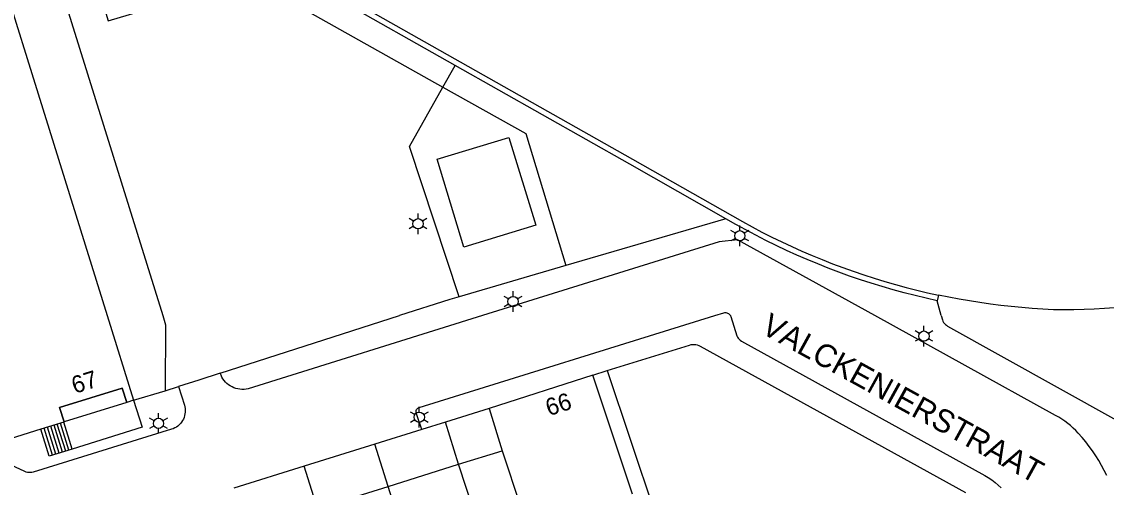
# Model space of a CAD drawing. Extents: x 122462 to 123306, y 485548 to 486417.
# Drawn here: x 122830.1 to 122924.9, y 486235 to 486275.7 of the extents above; entities that cross this region are included whole.
import ezdxf

# ---------------------------------------------------------------- set-up
doc = ezdxf.new("R2010")
doc.units = 0
for name, color, linetype in [('B-WE-IE-MEUBILAIR_WEGMEUBILAIR_VERKEERSBORD-S', 7, 'Continuous'), ('Level 1', 7, 'Continuous'), ('Level 10', 7, 'Continuous'), ('Level 15', 7, 'Continuous'), ('Level 16', 7, 'Continuous'), ('Level 17', 7, 'Continuous'), ('Level 19', 7, 'Continuous'), ('Level 2', 7, 'Continuous'), ('Level 22', 7, 'Continuous'), ('Level 30', 7, 'Continuous'), ('Level 31', 7, 'Continuous'), ('Level 33', 7, 'Continuous'), ('Level 4', 7, 'Continuous'), ('Level 50', 7, 'Continuous'), ('N werkgrens', 7, 'Continuous'), ('N-WE-GR-BOOM_DOORWORTELBARE RUIMTE-G', 7, 'Continuous')]:
    doc.layers.add(name, color=color, linetype=linetype)

msp = doc.modelspace()

# ---------------------------------------------------------------- linework, layer by layer
at = {"layer": 'Level 1'}
for p, q in [((122879.979, 486244.799), (122870.92, 486241.87)), ((122883.455, 486234.392), (122879.979, 486244.799)), ((122870.92, 486241.87), (122867.101, 486240.678)), ((122833.729, 486240.684), (122831.732, 486240.061)), ((122867.101, 486240.678), (122865.024, 486240.029)), ((122831.732, 486240.061), (122790.377, 486227.155)), ((122865.024, 486240.029), (122860.929, 486238.751)), ((122860.929, 486238.751), (122854.758, 486236.824)), ((122868.252, 486236.991), (122872.073, 486238.184)), ((122854.758, 486236.824), (122848.586, 486234.897)), ((122862.08, 486235.064), (122868.252, 486236.991)), ((122855.909, 486233.137), (122862.08, 486235.064))]:
    msp.add_line(p, q, dxfattribs=at)
for points in [[(122812.689, 486290.932), (122813.997, 486291.34), (122812.84, 486295.059), (122822.539, 486298.079), (122837.53, 486250)], [(122837.53, 486250), (122839.84, 486242.59)], [(122839.84, 486242.59), (122839.231, 486242.401), (122838.837, 486243.661), (122833.368, 486241.954), (122833.761, 486240.694), (122833.729, 486240.684)], [(122872.073, 486238.184), (122873.665, 486233.338), (122876.659, 486232.032)]]:
    msp.add_lwpolyline(points, dxfattribs=at)
at = {"layer": 'Level 10'}
msp.add_lwpolyline([(122833.761, 486240.694), (122833.368, 486241.954), (122838.837, 486243.661), (122839.231, 486242.401), (122833.761, 486240.694)], dxfattribs=at)
at = {"layer": 'Level 15'}
for p, q in [((122867.958, 486271.887), (122836.433, 486289.708)), ((122910.209, 486251.795), (122910.105, 486251.306))]:
    msp.add_line(p, q, dxfattribs=at)
for points in [[(122836.678, 486290.144), (122855.323, 486279.604), (122883.469, 486263.694), (122893.071, 486258.228), (122893.919, 486257.764), (122894.775, 486257.313), (122895.637, 486256.875), (122896.507, 486256.452), (122897.382, 486256.042), (122898.265, 486255.646), (122899.153, 486255.263), (122900.047, 486254.895), (122900.947, 486254.541), (122901.852, 486254.201), (122902.763, 486253.876), (122903.679, 486253.565), (122904.599, 486253.268), (122905.524, 486252.986), (122906.453, 486252.718), (122907.387, 486252.465), (122908.324, 486252.227), (122909.265, 486252.004), (122910.209, 486251.795)], [(122891.627, 486258.474), (122883.222, 486263.259), (122867.958, 486271.887)], [(122910.105, 486251.306), (122909.133, 486251.521), (122908.165, 486251.751), (122907.201, 486251.997), (122906.24, 486252.259), (122905.284, 486252.536), (122904.333, 486252.828), (122903.386, 486253.135), (122902.445, 486253.457), (122901.509, 486253.795), (122900.578, 486254.147), (122899.653, 486254.515), (122898.734, 486254.897), (122897.821, 486255.294), (122896.915, 486255.705), (122896.016, 486256.131), (122895.123, 486256.571), (122894.238, 486257.026), (122893.36, 486257.495), (122892.489, 486257.977), (122891.627, 486258.474)]]:
    msp.add_lwpolyline(points, dxfattribs=at)
at = {"layer": 'Level 16'}
msp.add_lwpolyline([(122925.614, 486250.679), (122924.723, 486250.613), (122923.83, 486250.563), (122922.937, 486250.527), (122922.043, 486250.507), (122921.149, 486250.502), (122920.255, 486250.513), (122919.335, 486250.561), (122918.415, 486250.622), (122917.496, 486250.698), (122916.579, 486250.787), (122915.663, 486250.89), (122914.749, 486251.006), (122913.836, 486251.137), (122912.926, 486251.281), (122912.018, 486251.439), (122911.112, 486251.61), (122910.209, 486251.795)], dxfattribs=at)
at = {"layer": 'Level 17'}
for p, q in [((122891.627, 486258.474), (122877.636, 486254.383)), ((122877.636, 486254.383), (122868.295, 486251.652)), ((122879.979, 486244.799), (122881.247, 486245.194)), ((122881.247, 486245.194), (122889.502, 486220.46)), ((122839.84, 486242.59), (122842.607, 486243.41)), ((122842.607, 486243.41), (122843.775, 486243.786))]:
    msp.add_line(p, q, dxfattribs=at)
for points in [[(122904.656, 486250), (122892.648, 486256.63), (122891.023, 486256.45), (122870.345, 486250)], [(122868.295, 486251.652), (122867.49, 486251.417), (122863.087, 486250)], [(122910.455, 486250), (122910.105, 486251.306)], [(122847.418, 486244.958), (122863.087, 486250)], [(122870.345, 486250), (122849.844, 486243.605), (122849.668, 486243.569), (122849.489, 486243.549), (122849.309, 486243.545), (122849.13, 486243.557), (122848.952, 486243.585), (122848.777, 486243.628), (122848.607, 486243.686), (122848.443, 486243.76), (122848.286, 486243.847), (122848.137, 486243.948), (122847.998, 486244.062), (122847.869, 486244.188), (122847.752, 486244.325), (122847.648, 486244.471), (122847.557, 486244.627), (122847.48, 486244.789), (122847.418, 486244.958)], [(122865.024, 486240.029), (122864.551, 486241.491), (122864.539, 486241.564), (122864.541, 486241.638), (122864.556, 486241.71), (122864.584, 486241.778), (122864.624, 486241.84), (122864.675, 486241.894), (122864.734, 486241.937), (122864.801, 486241.969), (122890.654, 486250)], [(122890.654, 486250), (122891.433, 486250.242), (122891.518, 486250.26), (122891.605, 486250.264), (122891.692, 486250.252), (122891.775, 486250.226), (122891.852, 486250.185), (122891.921, 486250.132), (122891.98, 486250.067), (122892.023, 486250)], [(122892.023, 486250), (122892.027, 486249.994), (122892.06, 486249.913), (122892.581, 486248.241), (122892.636, 486248.128), (122892.704, 486248.023), (122892.785, 486247.928), (122892.877, 486247.843), (122892.979, 486247.771), (122914.264, 486236.023), (122914.57, 486235.832), (122914.867, 486235.628), (122915.154, 486235.41), (122915.432, 486235.181), (122915.699, 486234.939)], [(122924.936, 486236.007), (122924.712, 486236.453), (122924.473, 486236.891), (122924.221, 486237.322), (122923.956, 486237.744), (122923.677, 486238.158), (122923.386, 486238.563), (122923.082, 486238.959), (122922.766, 486239.345), (122922.438, 486239.721), (122922.219, 486239.949), (122921.99, 486240.167), (122921.754, 486240.377), (122921.509, 486240.577), (122921.256, 486240.767), (122920.996, 486240.947), (122920.729, 486241.117), (122920.456, 486241.276), (122904.656, 486250)], [(122910.455, 486250), (122910.556, 486249.622), (122910.603, 486249.513), (122910.663, 486249.41), (122910.735, 486249.314), (122910.817, 486249.228), (122910.909, 486249.153), (122911.01, 486249.089), (122935.361, 486235.531), (122935.611, 486235.521), (122943.888, 486238.247), (122979.58, 486250)], [(122881.247, 486245.194), (122888.439, 486247.429), (122888.573, 486247.462), (122888.709, 486247.48), (122888.847, 486247.482), (122888.983, 486247.468), (122889.118, 486247.438), (122889.248, 486247.393), (122889.372, 486247.334), (122912.578, 486234.533)], [(122843.775, 486243.786), (122844.273, 486242.178), (122844.312, 486242.026), (122844.338, 486241.871), (122844.348, 486241.715), (122844.345, 486241.558), (122844.327, 486241.402), (122844.294, 486241.249), (122844.248, 486241.099), (122844.188, 486240.954), (122844.115, 486240.815), (122844.029, 486240.684), (122843.932, 486240.561), (122843.823, 486240.447), (122843.705, 486240.344), (122843.578, 486240.253), (122843.442, 486240.173), (122843.301, 486240.106), (122843.153, 486240.053), (122831.042, 486236.307), (122830.923, 486236.278), (122830.802, 486236.264), (122830.679, 486236.265), (122830.558, 486236.281), (122830.44, 486236.311), (122830.326, 486236.356), (122828.76, 486237.081)]]:
    msp.add_lwpolyline(points, dxfattribs=at)
at = {"layer": 'Level 19'}
for p, q in [((122870.987, 486228.593), (122868.252, 486236.991)), ((122864.849, 486226.571), (122862.08, 486235.064))]:
    msp.add_line(p, q, dxfattribs=at)
for points in [[(122812.689, 486290.932), (122811.066, 486296.154), (122811.055, 486296.241), (122811.056, 486296.329), (122811.071, 486296.416), (122811.098, 486296.5), (122811.137, 486296.579), (122811.188, 486296.651), (122811.248, 486296.716), (122811.317, 486296.77), (122811.394, 486296.814), (122811.476, 486296.846), (122821.147, 486299.857), (122829.212, 486292.307), (122842.386, 486250)], [(122835.912, 486289.579), (122834.786, 486285.099), (122837.618, 486275.774), (122849.999, 486279.483), (122866.887, 486269.993)], [(122866.887, 486269.993), (122874.124, 486265.927), (122877.636, 486254.383)], [(122842.386, 486250), (122842.634, 486249.204), (122842.607, 486243.41)]]:
    msp.add_lwpolyline(points, dxfattribs=at)
at = {"layer": 'Level 2'}
msp.add_lwpolyline([(122868.719, 486255.989), (122866.38, 486263.679), (122872.657, 486265.591), (122874.999, 486257.901), (122868.719, 486255.989)], dxfattribs=at)
at = {"layer": 'Level 22'}
msp.add_lwpolyline([(122839.84, 486242.59), (122840.577, 486240.234), (122834.465, 486238.326)], dxfattribs=at)
at = {"layer": 'Level 30'}
msp.add_line((122834.465, 486238.326), (122833.729, 486240.684), dxfattribs=at)
at = {"layer": 'Level 31'}
msp.add_lwpolyline([(122834.465, 486238.326), (122832.467, 486237.703), (122831.732, 486240.061)], dxfattribs=at)
at = {"layer": 'Level 33'}
for p, q in [((122833.612, 486238.061), (122832.876, 486240.418)), ((122833.896, 486238.149), (122833.16, 486240.506)), ((122834.181, 486238.238), (122833.445, 486240.595)), ((122832.758, 486237.794), (122832.022, 486240.151)), ((122833.043, 486237.883), (122832.307, 486240.24)), ((122833.327, 486237.972), (122832.591, 486240.329))]:
    msp.add_line(p, q, dxfattribs=at)
at = {"layer": 'Level 4'}
for p, q in [((122870.92, 486241.87), (122872.073, 486238.184)), ((122868.252, 486236.991), (122867.101, 486240.678)), ((122862.08, 486235.064), (122860.929, 486238.751)), ((122855.909, 486233.137), (122854.758, 486236.824))]:
    msp.add_line(p, q, dxfattribs=at)
at = {"layer": 'Level 50'}
for p, q in [((122864.316, 486258.26), (122863.926, 486258.485)), ((122864.706, 486258.485), (122864.706, 486258.935)), ((122865.485, 486258.485), (122865.095, 486258.26)), ((122864.316, 486257.81), (122863.926, 486257.585)), ((122864.706, 486257.135), (122864.706, 486257.585)), ((122865.485, 486257.585), (122865.095, 486257.81)), ((122892.452, 486257.206), (122892.062, 486257.431)), ((122892.842, 486257.431), (122892.842, 486257.881)), ((122893.621, 486257.431), (122893.231, 486257.206)), ((122892.452, 486256.756), (122892.062, 486256.531)), ((122892.842, 486256.081), (122892.842, 486256.531)), ((122893.621, 486256.531), (122893.231, 486256.756)), ((122873.013, 486251.68), (122873.013, 486252.13)), ((122872.623, 486251.455), (122872.233, 486251.68)), ((122872.623, 486251.005), (122872.233, 486250.78)), ((122873.792, 486251.68), (122873.402, 486251.455)), ((122873.792, 486250.78), (122873.402, 486251.005)), ((122873.013, 486250.33), (122873.013, 486250.78)), ((122908.945, 486248.658), (122908.945, 486249.108)), ((122908.555, 486248.433), (122908.165, 486248.658)), ((122908.555, 486247.983), (122908.165, 486247.758)), ((122909.724, 486248.658), (122909.334, 486248.433)), ((122909.724, 486247.758), (122909.334, 486247.983)), ((122908.945, 486247.308), (122908.945, 486247.758)), ((122842.014, 486241.025), (122842.014, 486241.475)), ((122864.423, 486241.338), (122864.033, 486241.563)), ((122864.813, 486241.563), (122864.813, 486242.013)), ((122865.592, 486241.563), (122865.202, 486241.338)), ((122841.624, 486240.8), (122841.234, 486241.025)), ((122842.793, 486241.025), (122842.403, 486240.8)), ((122864.423, 486240.888), (122864.033, 486240.663)), ((122864.813, 486240.213), (122864.813, 486240.663)), ((122865.592, 486240.663), (122865.202, 486240.888)), ((122841.624, 486240.35), (122841.234, 486240.125)), ((122842.014, 486239.675), (122842.014, 486240.125)), ((122842.793, 486240.125), (122842.403, 486240.35))]:
    msp.add_line(p, q, dxfattribs=at)
for centre in [(122864.706, 486258.035), (122892.842, 486256.981), (122873.013, 486251.23), (122908.945, 486248.208), (122864.813, 486241.113), (122842.014, 486240.575)]:
    msp.add_circle(centre, 0.45, dxfattribs=at)
at = {"layer": 'N werkgrens'}
msp.add_line((122866.887, 486269.993), (122867.958, 486271.887), dxfattribs=at)
for points in [[(122868.295, 486251.652), (122863.953, 486264.802), (122866.887, 486269.993)], [(122847.418, 486244.958), (122845.538, 486244.353), (122843.775, 486243.786)]]:
    msp.add_lwpolyline(points, dxfattribs=at)

# ---------------------------------------------------------------- texts
at = {"layer": 'B-WE-IE-MEUBILAIR_WEGMEUBILAIR_VERKEERSBORD-S'}
for s, rotation, p in [('67', 17.33856, (122834.687, 486243.151)), ('66', 17.93852, (122876.146, 486241.196))]:
    msp.add_text(s, height=1.5, rotation=rotation, dxfattribs=at).set_placement(p)
at = {"layer": 'N-WE-GR-BOOM_DOORWORTELBARE RUIMTE-G'}
msp.add_text('VALCKENIERSTRAAT', height=2, rotation=331.10511, dxfattribs=at).set_placement((122894.578, 486248.543))

doc.saveas('drawing.dxf')
